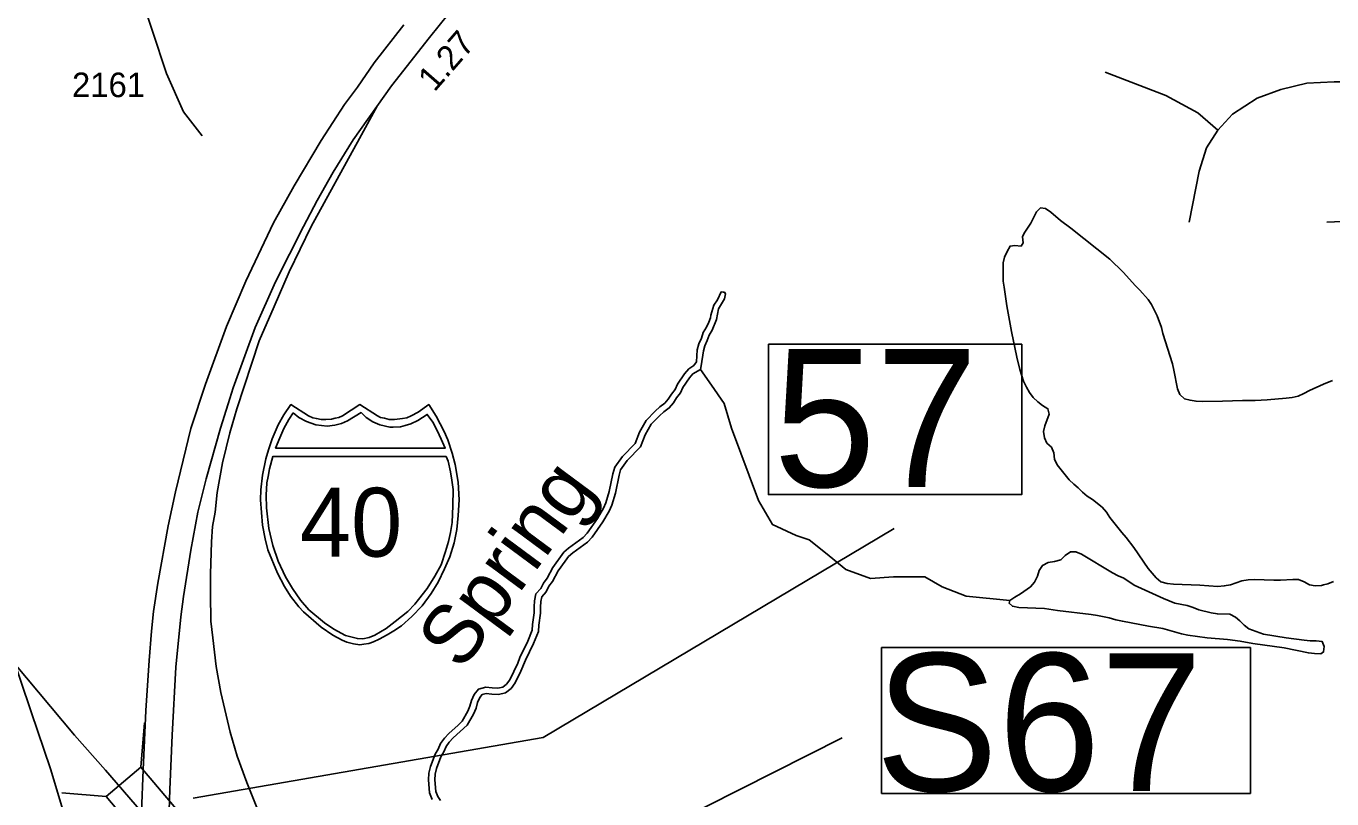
# Model space of a CAD drawing. Extents: x 2290055 to 2389491, y 66597 to 237875.
# Drawn here: x 2341700 to 2345021, y 195968 to 197932 of the extents above; entities that cross this region are included whole.
import ezdxf

# ---------------------------------------------------------------- set-up
doc = ezdxf.new("R2010")
doc.units = 0
for name, color, linetype in [('Exist Boundary Political Urban Extension UEB', 7, 'Continuous'), ('Exist Hydrographic Creek Single Shore', 7, 'Continuous'), ('Exist Hydrographic Creek Single Shore Label', 7, 'Continuous'), ('Exist Hydrographic Pond Under 1500 Sq Ft', 7, 'Continuous'), ('Exist Hydrographic River Shore', 7, 'Continuous'), ('Exist Road Non-System Type 51', 7, 'Continuous'), ('Exist Road Primary Interstate Divided Center Attributed', 7, 'Continuous'), ('Exist Road Primary Interstate Mileage Hundredths English Label', 7, 'Continuous'), ('Exist Road Primary Interstate Ramp 1 Lane Attributed', 7, 'Continuous'), ('Exist Road Primary Interstate Shield CELL', 7, 'Continuous'), ('Exist Road Primary Interstate Shield Number Label', 7, 'Continuous'), ('Exist Road Primary Interstate Structure Ovrhead Sign CELL', 7, 'Continuous'), ('Exist Road Primary US Divided Attributed', 7, 'Continuous'), ('Exist Road Primary US Structure Standard Bridge CELL', 7, 'Continuous'), ('Exist Road Primary US Structure Standard Bridge Number Label', 7, 'Continuous'), ('Exist Road Secondary Type 51 Attributed', 7, 'Continuous'), ('Exist Road Secondary Type 51 Number Label', 7, 'Continuous')]:
    doc.layers.add(name, color=color, linetype=linetype)

msp = doc.modelspace()

# ---------------------------------------------------------------- linework, layer by layer
at = {"layer": 'Exist Boundary Political Urban Extension UEB'}
for points in [[(2341712.2, 196189.4), (2341331.7, 197315.9)], [(2341897, 195593.9), (2341761.3, 196044.3), (2341712.2, 196189.4)]]:
    msp.add_lwpolyline(points, dxfattribs=at)
at = {"layer": 'Exist Hydrographic Creek Single Shore'}
msp.add_lwpolyline([(2344202.2, 196471.9), (2344090.7, 196483.3), (2344030, 196506.7), (2343985.6, 196532.4), (2343906.2, 196532.4), (2343847.8, 196527.7), (2343784.8, 196551.1), (2343733.4, 196593.1), (2343691.4, 196625.9), (2343658.7, 196637.5), (2343598, 196665.6), (2343563, 196726.4), (2343494.1, 196909.8), (2343475.4, 196972.9), (2343442.7, 197019.6), (2343414.7, 197059.4), (2343417, 197068.7)], dxfattribs=at)
at = {"layer": 'Exist Hydrographic Pond Under 1500 Sq Ft'}
for points in [[(2345022.7, 197030.8), (2345000, 197021.5), (2344964.5, 197005.6), (2344950.2, 196998), (2344935.7, 196991.7), (2344920.2, 196987.7), (2344905, 196985.9), (2344857, 196982), (2344826, 196980.4), (2344793.5, 196980.3), (2344743.2, 196978.4), (2344692, 196977.5), (2344676, 196978.5), (2344660.5, 196981.1), (2344646, 196985), (2344634.5, 196995.8), (2344628.2, 197009.7), (2344619.5, 197057.2), (2344615.5, 197073.3), (2344591.5, 197150.3), (2344587.7, 197165.6), (2344577, 197195.8), (2344562.7, 197224.2), (2344553.7, 197237.3), (2344533, 197260.8), (2344521.5, 197272), (2344490.2, 197306.2), (2344456, 197339.6), (2344357.5, 197418.7), (2344330.5, 197438), (2344306.2, 197459.3), (2344292.5, 197468), (2344280, 197470), (2344269.7, 197459.8), (2344255.5, 197431.1), (2344238.2, 197405.5), (2344234.5, 197396.2), (2344235.5, 197381.1), (2344230.5, 197372.8), (2344215, 197374.4), (2344202.7, 197372.6), (2344195, 197358.9), (2344188.7, 197344.9), (2344185, 197330.2), (2344185.2, 197283.6), (2344187.2, 197268.6), (2344194.7, 197220.7), (2344206.5, 197155.9), (2344219.5, 197090.6), (2344227.2, 197059.3), (2344237, 197029.2), (2344244.2, 197014), (2344252, 197000.3), (2344261.5, 196987.8), (2344273.5, 196977.2), (2344285.5, 196967.4), (2344299, 196959.2), (2344302, 196945.3), (2344291, 196916.2)], [(2344291, 196916.2), (2344288, 196901.3)], [(2344288, 196901.3), (2344290, 196885.2), (2344296.5, 196872.1), (2344307.7, 196861.7), (2344314, 196847), (2344316, 196831.3), (2344322.7, 196816.7), (2344353, 196778.9), (2344364.5, 196768), (2344376, 196758.4), (2344386.5, 196747.2), (2344398.7, 196736.9), (2344412.2, 196728.8), (2344436.5, 196709.6)], [(2344436.5, 196709.6), (2344447.5, 196696.6), (2344456.5, 196683.2), (2344486.5, 196644.8), (2344497.7, 196631.9), (2344517.7, 196606.8), (2344554, 196553.6), (2344574, 196529.8), (2344586, 196519.5), (2344602.5, 196515.2), (2344618.5, 196513.7), (2344685, 196510.8), (2344731, 196507.5), (2344747.5, 196508.9), (2344763.5, 196512.1), (2344792.5, 196521.9), (2344808.7, 196524.6), (2344824.5, 196525.1), (2344873.2, 196523.3), (2344890.2, 196523.5), (2344921.7, 196525.8), (2344936.7, 196525), (2344951, 196519.9), (2344964, 196511.6), (2344979, 196509.2), (2344995, 196510.5), (2345000, 196511.8), (2345010.7, 196514.5), (2345025.5, 196520.5)], [(2344993, 196336.8), (2345000, 196341.3), (2345001.5, 196355.5), (2344996.7, 196367.5), (2344981, 196369.7), (2344966, 196369.8), (2344950.7, 196371), (2344905, 196377.1), (2344847.2, 196386.7), (2344809.7, 196399.7), (2344798.2, 196409.2), (2344787.5, 196420.2), (2344775.7, 196429.7), (2344761.5, 196436.9), (2344730, 196437.9), (2344714.5, 196440.5), (2344682.7, 196448.5), (2344668.7, 196454.4), (2344653, 196459.4), (2344621.7, 196465.4), (2344592.7, 196477), (2344518.5, 196511.1), (2344491.7, 196528.4), (2344477.7, 196534.6), (2344463.2, 196542.5), (2344384, 196590.2), (2344370, 196595.7), (2344356, 196596), (2344343, 196586.3), (2344331.5, 196575.5), (2344315.7, 196570.8), (2344299.2, 196568.5), (2344284.7, 196561.3), (2344277, 196548.2), (2344272, 196533.7), (2344264.5, 196519), (2344254.5, 196506.6), (2344229, 196489), (2344215, 196480.8), (2344202.2, 196471.9), (2344200.2, 196465), (2344208.5, 196457.3), (2344225, 196454.3), (2344290.5, 196451.8), (2344323, 196446.5), (2344408.7, 196436.8), (2344425, 196434.3), (2344455, 196427.9), (2344472, 196422.9), (2344488.5, 196419.2), (2344555, 196406.4), (2344591, 196400.7), (2344638.5, 196387.2), (2344655.2, 196384.1), (2344704, 196377.3), (2344756, 196372.7), (2344788.2, 196368.3), (2344820.2, 196362.8), (2344899.7, 196351.5), (2344961.7, 196338.8), (2344977.2, 196337.1), (2344993, 196336.8)]]:
    msp.add_lwpolyline(points, dxfattribs=at)
at = {"layer": 'Exist Hydrographic River Shore'}
for points in [[(2342732.5, 195966.6), (2342726, 195983), (2342723, 196016.2), (2342723.7, 196033.4), (2342728, 196049.9), (2342740.2, 196081.3), (2342747.5, 196094.6), (2342753.7, 196108.7), (2342763.7, 196122.4), (2342774.7, 196134.4), (2342798.7, 196155.6), (2342808.7, 196165.4), (2342823, 196190.4), (2342828.7, 196203.6), (2342832.7, 196218.1), (2342839.5, 196233.5), (2342850.2, 196247), (2342869, 196251.5), (2342885.2, 196249.8), (2342899.5, 196249.5), (2342912, 196252.1), (2342921.5, 196259.4), (2342930, 196270.8), (2342950, 196313.1), (2342955.5, 196327.3), (2342976, 196368.8), (2342987.2, 196396.6), (2342987.7, 196411), (2342991.7, 196440.7), (2342991.7, 196455.7), (2342993, 196471.5), (2342996.5, 196489), (2343009, 196502.8), (2343015.5, 196516.4), (2343024.7, 196528.9), (2343039.7, 196555.7), (2343067.7, 196594.6), (2343079.7, 196605.3), (2343116.7, 196632.5), (2343127, 196643.3), (2343153.2, 196680.2), (2343168.2, 196706.7), (2343174.5, 196719.9), (2343183, 196748.7), (2343192.5, 196794), (2343197.5, 196810.6), (2343216.5, 196838.2), (2343248.5, 196871.4), (2343260.2, 196899.7), (2343276.5, 196929.5), (2343299.7, 196953.4), (2343312, 196964), (2343324.2, 196973.2), (2343333, 196984), (2343341, 196996.7), (2343350.5, 197007.9), (2343356.5, 197021.5), (2343374, 197047.7), (2343385.5, 197060.9), (2343398, 197069.2), (2343404.7, 197078.7), (2343406.5, 197109.1), (2343410.7, 197124.7), (2343417.5, 197138.6), (2343422.2, 197153.4), (2343430.5, 197166.5), (2343436.2, 197179.7), (2343440.5, 197190.8), (2343441.7, 197197.6), (2343449.2, 197222.5), (2343458.2, 197236), (2343468, 197256.7), (2343473, 197256.1)], [(2343473, 197256.1), (2343476, 197255.7), (2343478.5, 197251.2), (2343476.5, 197239), (2343461, 197213.1), (2343456, 197186.6), (2343444.7, 197158.9), (2343437, 197146.6), (2343432.2, 197132.6), (2343425.7, 197119.1), (2343422.5, 197106.5), (2343417, 197068.7)], [(2343414.7, 197059.4), (2343395.5, 197048), (2343386.7, 197038.1), (2343370.5, 197013.7), (2343364.5, 196999.5), (2343354, 196987.1), (2343346, 196974.6), (2343335.5, 196961.6), (2343322, 196951.6), (2343310.7, 196941.6), (2343289.5, 196919.9), (2343274.7, 196892.9), (2343262.2, 196862.6), (2343228.7, 196827.8), (2343212, 196803.8), (2343208, 196790.2), (2343198.7, 196744.9), (2343189.5, 196714.1), (2343182.5, 196699.5), (2343167, 196671.8), (2343139.2, 196632.9), (2343127.5, 196620.5), (2343090, 196592.9), (2343079.5, 196583.6), (2343070.5, 196572.1), (2343053.2, 196547.3), (2343038.2, 196520.1), (2343029.2, 196508.2), (2343022.5, 196493.8), (2343011.5, 196481.4), (2343008.7, 196469.3), (2343007.7, 196455.1), (2343007.7, 196439.9), (2343003.7, 196409.4), (2343003.2, 196393.2), (2342990.5, 196362.4), (2342970, 196320.7), (2342958.2, 196292.4), (2342943.7, 196262.4), (2342933.2, 196248), (2342918.7, 196237.1), (2342901, 196233.5), (2342884.2, 196233.8), (2342870, 196235.3), (2342859.5, 196232.8), (2342853.5, 196225.1), (2342848, 196212.7), (2342844, 196198.2), (2342837.5, 196183.4), (2342821.5, 196155.4), (2342786, 196123)], [(2342786, 196123), (2342776, 196112.2), (2342767.7, 196100.7), (2342762, 196087.4), (2342754.7, 196074.5), (2342743.2, 196044.9), (2342739.7, 196031), (2342739, 196016.4), (2342741.7, 195986.8), (2342746.7, 195974.2), (2342754, 195963.6)]]:
    msp.add_lwpolyline(points, dxfattribs=at)
at = {"layer": 'Exist Road Non-System Type 51'}
for points in [[(2344444.3, 197815.1), (2344598.6, 197755.2), (2344680.5, 197711.1), (2344730.9, 197667)], [(2344730.9, 197667), (2344768.6, 197708), (2344831.6, 197748.9), (2344891.5, 197771), (2344957.6, 197786.7), (2345026.9, 197789.9), (2345080.4, 197789.9)], [(2345603.2, 197676.4), (2345606.4, 197604), (2345590.6, 197550.4), (2345562.3, 197500), (2345533.9, 197462.2), (2345499.3, 197433.8), (2345448.9, 197408.6), (2345404.8, 197396), (2345348.1, 197396), (2345307.2, 197399.1), (2345266.2, 197411.7), (2345225.3, 197424.3), (2345178.1, 197430.6), (2345086.7, 197436.9), (2345008, 197433.8)], [(2344730.9, 197667), (2344702.5, 197622.9), (2344683.6, 197563), (2344658.4, 197433.8)]]:
    msp.add_lwpolyline(points, dxfattribs=at)
at = {"layer": 'Exist Road Primary Interstate Divided Center Attributed'}
for points in [[(2342060.6, 195857.6), (2342065.1, 195992.1), (2342070.8, 196129.4), (2342080.6, 196302.4), (2342092.9, 196430.5), (2342100.2, 196482.6), (2342118.6, 196600.3), (2342136.2, 196696.9), (2342157.3, 196781.2), (2342193.7, 196909.9), (2342213.4, 196971.8), (2342226.4, 197012.4), (2342282.2, 197165.8), (2342333.6, 197282.3), (2342405.6, 197422.8), (2342439.8, 197488.4), (2342480.7, 197560.8), (2342531.4, 197643.1), (2342628.8, 197780.2), (2342725.3, 197903.3), (2342799.8, 197994.3)], [(2342660.5, 197935.2), (2342584.6, 197838.2), (2342542.4, 197777.1), (2342509.2, 197733), (2342450.1, 197640.9), (2342381.6, 197525.6), (2342329, 197431.9), (2342258.2, 197283.5), (2342209, 197168.1), (2342155.5, 197021.9), (2342118.6, 196909.5), (2342079.9, 196747.8), (2342060.6, 196661.7), (2342034.8, 196516.4), (2342023.9, 196444), (2342018.5, 196393.8), (2342012.6, 196319.9), (2342004.3, 196192.7), (2341997.6, 196042), (2341992.9, 195934.5)]]:
    msp.add_lwpolyline(points, dxfattribs=at)
at = {"layer": 'Exist Road Primary Interstate Ramp 1 Lane Attributed'}
msp.add_lwpolyline([(2342288.2, 195942.1), (2342261.1, 196009.2), (2342236.8, 196076.4), (2342219, 196137.1), (2342194.7, 196238.1), (2342183.3, 196304.6), (2342174.7, 196377.5), (2342169.7, 196419.3), (2342168.3, 196487.9), (2342169, 196538.6), (2342171.2, 196620.8), (2342173.3, 196660), (2342180.5, 196696.4), (2342185.5, 196746.4), (2342199, 196821.9), (2342217.6, 196898.3), (2342235.5, 196959.1), (2342292.6, 197131.6), (2342330.4, 197219), (2342368.3, 197307.6), (2342424.7, 197422.6), (2342547.5, 197645.9), (2342593.2, 197730.1)], dxfattribs=at)
at = {"layer": 'Exist Road Primary Interstate Shield CELL'}
for points in [[(2342548.9, 196359.7), (2342558.4, 196360.7), (2342571.1, 196363.1), (2342583.5, 196367.2), (2342597.6, 196373.4), (2342618.4, 196385), (2342635.2, 196394.8), (2342654.5, 196407.8), (2342680.7, 196431.5), (2342706.7, 196458.9), (2342729.7, 196490), (2342748, 196519), (2342764, 196552.1), (2342777.5, 196583), (2342788.1, 196618.4), (2342795.2, 196652.6), (2342798.8, 196688.3), (2342801.1, 196727.9), (2342798.4, 196772.4), (2342790.7, 196818), (2342783.4, 196846.3), (2342772.4, 196880.3), (2342763.4, 196901.9), (2342742.6, 196940.4), (2342723.8, 196970), (2342696.6, 196950.8), (2342678.8, 196941.4), (2342668, 196936.5), (2342656.8, 196934.3), (2342636.3, 196931.8), (2342623.5, 196932.4), (2342611.5, 196935.1), (2342601.4, 196937.3), (2342593.1, 196941.4), (2342548.9, 196970), (2342504.6, 196941.4), (2342495.3, 196937.1), (2342485.8, 196935.1), (2342476.7, 196932.6), (2342461.6, 196931.8), (2342450, 196932.2), (2342438.1, 196934.3), (2342428.7, 196936.3), (2342418.2, 196941.4), (2342373.1, 196970), (2342355.4, 196944.3), (2342340.9, 196918.8), (2342325.6, 196882.9), (2342316, 196855.1), (2342309.2, 196832.2), (2342300.8, 196790.3), (2342296.5, 196753.7), (2342295.8, 196727.9), (2342300.5, 196663.4), (2342307.6, 196629), (2342314.8, 196601.2), (2342338.7, 196541.2), (2342356.6, 196507.6), (2342372, 196483.4), (2342393.6, 196456.2), (2342405.3, 196443.3), (2342450.1, 196404.1), (2342480, 196383.7), (2342503.9, 196370.8), (2342515.2, 196366.5), (2342532.7, 196361.6)], [(2342378.5, 196949.2), (2342367.5, 196932.3), (2342354.8, 196909.5), (2342344.7, 196885.8), (2342334.3, 196859.6), (2342765.9, 196859.5), (2342755.8, 196881.9), (2342745.1, 196904.4), (2342733.8, 196925), (2342720.1, 196944.9), (2342695.9, 196929.6), (2342678.3, 196921.3), (2342664.1, 196916.4), (2342652.1, 196913.7), (2342633.5, 196912.3), (2342625.2, 196912.8), (2342599.3, 196918.6), (2342581.7, 196925.8), (2342565, 196936.9), (2342551.5, 196949.7), (2342517.3, 196929), (2342502.1, 196922.3), (2342484.7, 196917.8), (2342465.6, 196915.5), (2342436.2, 196918.6), (2342413.1, 196926.6), (2342393.2, 196936.9)], [(2342768.4, 196838.2), (2342773, 196826), (2342779.4, 196798.9), (2342782.7, 196778.1), (2342786.2, 196754.1), (2342785, 196713), (2342783, 196670.4), (2342779.1, 196645.2), (2342773.8, 196622.3), (2342766.7, 196596.8), (2342755.1, 196563), (2342739.2, 196534.3), (2342719.4, 196502.5), (2342697.9, 196474.6), (2342688.6, 196463.1), (2342670.8, 196444.4), (2342638.6, 196418.5), (2342615.1, 196400.9), (2342586.9, 196384.3), (2342572.6, 196377.9), (2342556, 196374.4), (2342542.3, 196375.4), (2342525.6, 196379.8), (2342512.2, 196383.5), (2342482.7, 196399.4), (2342458.9, 196415.3), (2342419.1, 196448), (2342397.7, 196473.1), (2342377.6, 196502.5), (2342359.8, 196532.6), (2342340.7, 196572.2), (2342327.2, 196612.1), (2342317.4, 196655.2), (2342310.8, 196707.9), (2342310.1, 196739.9), (2342312.1, 196770.8), (2342315, 196786.9), (2342318.9, 196807), (2342326.8, 196838)]]:
    msp.add_lwpolyline(points, close=True, dxfattribs=at)
at = {"layer": 'Exist Road Primary Interstate Structure Ovrhead Sign CELL'}
msp.add_lwpolyline([(2343875.8, 196352.2), (2344813.8, 196352.2), (2344813.8, 195981.6), (2343875.8, 195981.6)], close=True, dxfattribs=at)
msp.add_lwpolyline([(2342052.4, 194299.6), (2342218.7, 195337.6), (2343775.7, 196122.8)], dxfattribs=at)
at = {"layer": 'Exist Road Primary US Divided Attributed'}
msp.add_lwpolyline([(2341435.2, 196709.8), (2341484.6, 196605.5), (2341510.8, 196556.1), (2341560.9, 196467.4), (2341670, 196311.9), (2341822.8, 196129.5), (2341901.1, 196040.9), (2341992.9, 195934.5)], dxfattribs=at)
at = {"layer": 'Exist Road Primary US Structure Standard Bridge CELL'}
for p, q in [((2342000.7, 196161.5), (2341991.2, 196048.7)), ((2341790, 195983.4), (2341902.8, 195974))]:
    msp.add_line(p, q, dxfattribs=at)
msp.add_lwpolyline([(2341991.2, 196048.7), (2342151.3, 195859.4), (2342062.8, 195784.6), (2341902.8, 195974)], close=True, dxfattribs=at)
at = {"layer": 'Exist Road Primary US Structure Standard Bridge Number Label'}
msp.add_lwpolyline([(2343588, 197123.5), (2344232.2, 197123.5), (2344232.2, 196741.2), (2343588, 196741.2)], close=True, dxfattribs=at)
msp.add_lwpolyline([(2342124.6, 195969.5), (2343015.2, 196124.1), (2343907.9, 196654.7)], dxfattribs=at)
at = {"layer": 'Exist Road Secondary Type 51 Attributed'}
msp.add_lwpolyline([(2341892.6, 198302.6), (2341926.1, 198206.9), (2341942.1, 198167), (2341959.6, 198112.7), (2341986.7, 198024.9), (2342020.2, 197921.2), (2342056.9, 197811.1), (2342100, 197713.7), (2342147.8, 197653.1)], dxfattribs=at)

# ---------------------------------------------------------------- texts
at = {"layer": 'Exist Hydrographic Creek Single Shore Label'}
msp.add_text('Spring', height=150, rotation=53.5171, dxfattribs=at).set_placement((2342806.6, 196289.8))
at = {"layer": 'Exist Road Primary Interstate Mileage Hundredths English Label'}
msp.add_text('1.27', height=62.5, rotation=48.932, dxfattribs=at).set_placement((2342738.2, 197762.5))
at = {"layer": 'Exist Road Primary Interstate Shield Number Label'}
msp.add_text('40', height=175, dxfattribs=at).set_placement((2342396, 196583.5))
at = {"layer": 'Exist Road Primary Interstate Structure Ovrhead Sign CELL'}
msp.add_text('S67', height=350, dxfattribs=at).set_placement((2343859.8, 195987.7))
at = {"layer": 'Exist Road Primary US Structure Standard Bridge Number Label'}
msp.add_text('57', height=350, dxfattribs=at).set_placement((2343600.6, 196760.9))
at = {"layer": 'Exist Road Secondary Type 51 Number Label'}
msp.add_text('2161', height=62.5, dxfattribs=at).set_placement((2341816.2, 197751.3))

doc.saveas('drawing.dxf')
